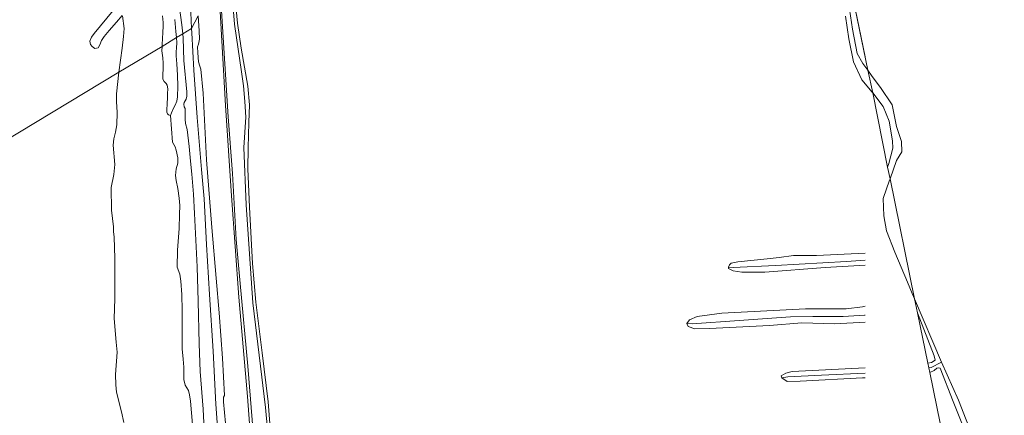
# Model space of a CAD drawing. Header units: metres. Extents: x 103671 to 105190, y 427150 to 429171.
# Tile 316 of 320: x 104928 to 105180, y 428403 to 428504. Entities that reach past the tile are written whole.
import ezdxf

# ---------------------------------------------------------------- set-up
doc = ezdxf.new("R2010")
doc.units = ezdxf.units.M
for name, color, linetype, lineweight in [('B-WE-GR-GRAS-GV', 253, 'Continuous', 13), ('B-WE-GW-TALUD_KRUIN-G', 253, 'Continuous', 18), ('B-WE-OG-TERREIN_ONBEGROEID_ZAND-GV', 253, 'Continuous', 18), ('B-WE-OG-WATER-GV', 253, 'Continuous', 18), ('B-WE-OG-WATER_SLIK-GV', 253, 'Continuous', 18), ('B-WE-VH-OPENVERHARDING-GV', 253, 'Continuous', 18)]:
    doc.layers.add(name, color=color, linetype=linetype, lineweight=lineweight)

msp = doc.modelspace()

# ---------------------------------------------------------------- linework, layer by layer
at = {"layer": 'B-WE-GR-GRAS-GV', "flags": 128}
msp.add_lwpolyline([(104971.582, 428501.921), (104971.317, 428508.106), (104971.255, 428511.512), (104971.043, 428512.252), (104970.471, 428512.78), (104969.785, 428512.902), (104968.953, 428512.798), (104968.405, 428512.273), (104968.298, 428510.83), (104968.215, 428509.109), (104969.098, 428502.856), (104969.318, 428500.556)], close=True, dxfattribs=at)
for points in [[(104967.309, 428504.243), (104967.52, 428501.131), (104967.754, 428499.651), (104969.318, 428500.556), (104969.098, 428502.856), (104968.215, 428509.109)], [(104971.317, 428508.106), (104971.582, 428501.921), (104973.239, 428505.201)], [(104980.283, 428400.727), (104979.766, 428406.229), (104979.758, 428407.362), (104979.99, 428407.784), (104979.478, 428417.402), (104978.632, 428428.99), (104977.91, 428437.92), (104976.797, 428450.886), (104975.409, 428468.272), (104974.532, 428485.355), (104973.944, 428491.519), (104973.689, 428492.232), (104973.397, 428493.38), (104973.157, 428495.696), (104973.099, 428497.201), (104973.343, 428497.925), (104973.651, 428499.207), (104973.559, 428501.351), (104973.239, 428505.201), (104971.582, 428501.921), (104971.63, 428500.816), (104972.185, 428491.272), (104972.998, 428479.113), (104974.107, 428465.81), (104974.804, 428458.272), (104975.401, 428446.507), (104976.172, 428433.685), (104977.102, 428419.213), (104977.828, 428405.563), (104978.907, 428390.313)], [(104974.983, 428395.514), (104974.508, 428404.306), (104973.779, 428413.951), (104973.5, 428421.046), (104973.253, 428431.984), (104973.006, 428440.813), (104972.307, 428454.531), (104972.046, 428459.486), (104971.688, 428464.613), (104971.323, 428467.911), (104970.969, 428471.655), (104970.475, 428476.062), (104970.063, 428477.592), (104969.966, 428478.721), (104969.978, 428480.699), (104969.913, 428481.452), (104969.695, 428481.878), (104969.557, 428482.526), (104969.705, 428482.918), (104970.225, 428483.77), (104970.403, 428484.576), (104970.323, 428485.706), (104969.615, 428493.754), (104969.423, 428499.456), (104969.318, 428500.556), (104967.754, 428499.651), (104967.768, 428498.252), (104967.724, 428496.973), (104967.616, 428495.961), (104967.609, 428494.959), (104967.806, 428492.9), (104967.965, 428489.986), (104968.079, 428487.108), (104968.008, 428484.368), (104967.823, 428483.313), (104967.337, 428482.292), (104966.903, 428481.304), (104966.394, 428480.328), (104966.184, 428479.594), (104966.685, 428472.82), (104967.357, 428471.578), (104967.668, 428470.691), (104968.056, 428468.803), (104968.093, 428467.385), (104967.614, 428465.949), (104967.458, 428464.251), (104967.636, 428462.947), (104968.068, 428460.884), (104968.392, 428458.426), (104968.531, 428456.583), (104968.507, 428454.226), (104968.391, 428450.647), (104967.946, 428445.084), (104967.917, 428440.761), (104968.532, 428438.9), (104968.843, 428437.181), (104969.049, 428433.759), (104969.151, 428429.637), (104969.177, 428419.79), (104969.454, 428417.161), (104969.583, 428415.07), (104969.616, 428411.951), (104969.967, 428410.472), (104970.777, 428409.113), (104971.085, 428408.027), (104971.282, 428406.33), (104971.836, 428400.348)], [(104978.907, 428390.313), (104977.828, 428405.563), (104977.102, 428419.213), (104976.172, 428433.685), (104975.401, 428446.507), (104974.804, 428458.272), (104974.107, 428465.81), (104972.998, 428479.113), (104972.185, 428491.272), (104971.63, 428500.816), (104971.582, 428501.921), (104969.318, 428500.556), (104969.423, 428499.456), (104969.615, 428493.754), (104970.323, 428485.706), (104970.403, 428484.576), (104970.225, 428483.77), (104969.705, 428482.918), (104969.557, 428482.526), (104969.695, 428481.878), (104969.913, 428481.452), (104969.978, 428480.699), (104969.966, 428478.721), (104970.063, 428477.592), (104970.475, 428476.062), (104970.969, 428471.655), (104971.323, 428467.911), (104971.688, 428464.613), (104972.046, 428459.486), (104972.307, 428454.531), (104973.006, 428440.813), (104973.253, 428431.984), (104973.5, 428421.046), (104973.779, 428413.951), (104974.508, 428404.306), (104974.983, 428395.514)]]:
    msp.add_lwpolyline(points, dxfattribs=at)
at = {"layer": 'B-WE-GW-TALUD_KRUIN-G', "flags": 128}
for points in [[(104969.318, 428500.556), (104969.098, 428502.856), (104968.215, 428509.109), (104968.298, 428510.83), (104968.405, 428512.273), (104968.953, 428512.798), (104969.785, 428512.902), (104970.471, 428512.78), (104971.043, 428512.252), (104971.255, 428511.512), (104971.317, 428508.106), (104971.582, 428501.921)], [(104971.582, 428501.921), (104971.63, 428500.816), (104972.185, 428491.272), (104972.998, 428479.113), (104974.107, 428465.81), (104974.804, 428458.272), (104975.401, 428446.507), (104976.172, 428433.685), (104977.102, 428419.213), (104977.828, 428405.563), (104978.907, 428390.313), (104979.709, 428377.299), (104980.612, 428365.389), (104981.347, 428355.267), (104981.987, 428345.72), (104982.603, 428336.632), (104983.369, 428324.755), (104984.014, 428315.163), (104984.855, 428302.933), (104985.366, 428291.764), (104986.549, 428274.491)]]:
    msp.add_lwpolyline(points, dxfattribs=at)
at = {"layer": 'B-WE-OG-TERREIN_ONBEGROEID_ZAND-GV', "flags": 128}
for points in [[(104953.878, 428505.141), (104954.28, 428501.903), (104954.115, 428499.859), (104953.825, 428496.912), (104952.971, 428490.704), (104964.017, 428497.322), (104964.048, 428497.901), (104964.161, 428499.319), (104964.21, 428501.023), (104964.286, 428502.438), (104964.3, 428503.498), (104964.126, 428505.218)], [(104971.836, 428400.348), (104971.282, 428406.33), (104971.085, 428408.027), (104970.777, 428409.113), (104969.967, 428410.472), (104969.616, 428411.951), (104969.583, 428415.07), (104969.454, 428417.161), (104969.177, 428419.79), (104969.151, 428429.637), (104969.049, 428433.759), (104968.843, 428437.181), (104968.532, 428438.9), (104967.917, 428440.761), (104967.946, 428445.084), (104968.391, 428450.647), (104968.507, 428454.226), (104968.531, 428456.583), (104968.392, 428458.426), (104968.068, 428460.884), (104967.636, 428462.947), (104967.458, 428464.251), (104967.614, 428465.949), (104968.093, 428467.385), (104968.056, 428468.803), (104967.668, 428470.691), (104967.357, 428471.578), (104966.685, 428472.82), (104966.184, 428479.594), (104965.626, 428479.762), (104965.398, 428480.025), (104965.238, 428480.454), (104965.205, 428480.999), (104965.311, 428482.678), (104965.383, 428484.165), (104965.446, 428485.29), (104965.469, 428486.497), (104965.322, 428487.392), (104965.061, 428487.801), (104964.745, 428488.13), (104964.533, 428488.364), (104964.234, 428488.959), (104964.212, 428490.193), (104964.332, 428491.504), (104964.315, 428493.034), (104964.198, 428494.387), (104963.955, 428496.181), (104964.017, 428497.322), (104952.971, 428490.704), (104952.382, 428485.159), (104952.363, 428483.212), (104952.511, 428480.424), (104952.402, 428477.226), (104952.045, 428475.338), (104951.617, 428473.65), (104951.483, 428472.023), (104951.873, 428467.066), (104951.641, 428464.456), (104950.97, 428461.192), (104951.06, 428455.315), (104951.568, 428451.032), (104951.569, 428449.904), (104951.779, 428448.447), (104951.925, 428443.041), (104951.899, 428432.611), (104951.781, 428427.561), (104952.252, 428421.506), (104952.503, 428418.935), (104952.093, 428413.193), (104952.199, 428410.525), (104952.325, 428408.675), (104953.643, 428403.647), (104954.194, 428400.869)]]:
    msp.add_lwpolyline(points, dxfattribs=at)
at = {"layer": 'B-WE-OG-WATER-GV', "flags": 128}
for points in [[(104849.159, 428576.388), (104867.453, 428439.099), (104952.971, 428490.704), (104953.825, 428496.912), (104954.115, 428499.859), (104954.28, 428501.903), (104953.878, 428505.141)], [(105144.15, 428536.47), (105140.132, 428537.572), (105135.171, 428538.476), (105144.15, 428494.655)], [(104991.909, 428389.939), (104990.557, 428404.752), (104987.295, 428431.568), (104985.573, 428456.756), (104984.997, 428471.395), (104985.448, 428479.198), (104985.266, 428483.185), (104984.878, 428487.234), (104984.373, 428490.793), (104982.564, 428503.005), (104982.124, 428508.243)], [(104953.814, 428505.247), (104952.338, 428503.556), (104950.436, 428501.396), (104949.152, 428499.876), (104948.473, 428498.856), (104948.081, 428497.711), (104947.656, 428496.936), (104946.806, 428496.842), (104946.112, 428497.29), (104945.69, 428497.804), (104945.548, 428498.719), (104945.957, 428499.672), (104946.6, 428500.646), (104951.517, 428506.54)], [(104979.228, 428506.495), (104980.998, 428479.292), (104982.098, 428464.744), (104983.011, 428447.854), (104984.041, 428436.55), (104986.013, 428415.308), (104987.494, 428396.319)], [(104954.194, 428400.869), (104953.643, 428403.647), (104952.325, 428408.675), (104952.199, 428410.525), (104952.093, 428413.193), (104952.503, 428418.935), (104952.252, 428421.506), (104951.781, 428427.561), (104951.899, 428432.611), (104951.925, 428443.041), (104951.779, 428448.447), (104951.569, 428449.904), (104951.568, 428451.032), (104951.06, 428455.315), (104950.97, 428461.192), (104951.641, 428464.456), (104951.873, 428467.066), (104951.483, 428472.023), (104951.617, 428473.65), (104952.045, 428475.338), (104952.402, 428477.226), (104952.511, 428480.424), (104952.363, 428483.212), (104952.382, 428485.159), (104952.971, 428490.704), (104867.453, 428439.099)]]:
    msp.add_lwpolyline(points, dxfattribs=at)
for points in [[(105135.171, 428538.476), (105124.503, 428540.421), (105084.999, 428544.817), (105055.341, 428547.794), (105053.955, 428548.19), (105053.44, 428548.564), (105052.359, 428550.631), (105003.438, 428521.106), (105009.315, 428519.839), (105014.051, 428519.696), (105025.763, 428520.019), (105036.327, 428518.44), (105059.626, 428517.332), (105075.847, 428515.824), (105099.728, 428512.764), (105110.936, 428511.723), (105129, 428511.271), (105135.711, 428510.328), (105138.118, 428509.636), (105140.148, 428506.91), (105140.932, 428501.798), (105142.165, 428495.481), (105143.628, 428492.913), (105144.854, 428491.218)], [(105156.87, 428432.574), (105150.564, 428463.351), (105150.449, 428463.023), (105148.764, 428458.301), (105148.971, 428453.912), (105149.701, 428450.019), (105151.825, 428444.576), (105155.039, 428436.906), (105156.276, 428433.971)]]:
    msp.add_lwpolyline(points, close=True, dxfattribs=at)
at = {"layer": 'B-WE-OG-WATER_SLIK-GV', "flags": 128}
for points in [[(104982.124, 428508.243), (104982.564, 428503.005), (104984.373, 428490.793), (104984.878, 428487.234), (104985.266, 428483.185), (104985.448, 428479.198), (104984.997, 428471.395), (104985.573, 428456.756), (104987.295, 428431.568), (104990.557, 428404.752), (104991.909, 428389.939)], [(104982.821, 428508.664), (104983.306, 428503.317), (104984.288, 428496.922), (104985.998, 428487.105), (104986.405, 428482.356), (104986.271, 428477.815), (104986.049, 428471.37), (104986.023, 428465.988), (104986.402, 428456.111), (104987.174, 428441.648), (104988.06, 428431.742), (104988.934, 428424.922), (104989.696, 428418.778), (104991.209, 428406.201), (104992.943, 428384.112)], [(104992.943, 428384.112), (104991.209, 428406.201), (104989.696, 428418.778), (104988.934, 428424.922), (104988.06, 428431.742), (104987.174, 428441.648), (104986.402, 428456.111), (104986.023, 428465.988), (104986.049, 428471.37), (104986.271, 428477.815), (104986.405, 428482.356), (104985.998, 428487.105), (104984.288, 428496.922), (104983.306, 428503.317), (104982.821, 428508.664)], [(104973.239, 428505.201), (104973.559, 428501.351), (104973.651, 428499.207), (104973.343, 428497.925), (104973.099, 428497.201), (104973.157, 428495.696), (104973.397, 428493.38), (104973.689, 428492.232), (104973.944, 428491.519), (104974.532, 428485.355), (104975.409, 428468.272), (104976.797, 428450.886), (104977.91, 428437.92), (104978.632, 428428.99), (104979.478, 428417.402), (104979.99, 428407.784), (104979.758, 428407.362), (104979.766, 428406.229), (104980.283, 428400.727)], [(104988.244, 428376.398), (104985.91, 428407.587), (104983.655, 428433.025), (104981.838, 428459.023), (104980.281, 428482.21), (104979.068, 428503.278), (104978.885, 428506.288)], [(104978.885, 428506.288), (104979.068, 428503.278), (104980.281, 428482.21), (104981.838, 428459.023), (104983.655, 428433.025), (104985.91, 428407.587), (104988.244, 428376.398)], [(104987.494, 428396.319), (104986.013, 428415.308), (104984.041, 428436.55), (104983.011, 428447.854), (104982.098, 428464.744), (104980.998, 428479.292), (104979.228, 428506.495)], [(105139.134, 428505.083), (105140.022, 428499.239), (105141.171, 428493.353), (105143.301, 428488.774), (105146.008, 428485.587), (105146.129, 428485.445), (105144.854, 428491.218), (105143.628, 428492.913), (105142.165, 428495.481), (105140.932, 428501.798), (105140.148, 428506.91)], [(105144.15, 428487.775), (105143.301, 428488.774), (105141.171, 428493.353), (105140.022, 428499.239), (105139.134, 428505.083)], [(105144.15, 428441.207), (105133.98, 428440.675), (105118.516, 428439.412), (105112.627, 428439.421), (105110.376, 428439.775), (105109.166, 428440.379), (105109.17, 428440.701), (105109.44, 428441.303), (105109.887, 428441.728), (105111.589, 428442.131), (105119.087, 428442.872), (105122.148, 428443.198), (105125.837, 428443.708), (105131.694, 428443.696), (105144.15, 428444.284)], [(105144.15, 428442.515), (105139.433, 428442.17), (105121.237, 428441.161), (105110.405, 428440.683), (105109.17, 428440.701), (105109.166, 428440.379), (105110.376, 428439.775), (105112.627, 428439.421), (105118.516, 428439.412), (105133.98, 428440.675), (105144.15, 428441.207)], [(105144.15, 428444.284), (105131.694, 428443.696), (105125.837, 428443.708), (105122.148, 428443.198), (105119.087, 428442.872), (105111.589, 428442.131), (105109.887, 428441.728), (105109.44, 428441.303), (105109.17, 428440.701), (105110.405, 428440.683), (105121.237, 428441.161), (105139.433, 428442.17), (105144.15, 428442.515)], [(105144.15, 428430.747), (105143.475, 428430.518), (105139.334, 428430.034), (105128.943, 428430.01), (105107.442, 428428.969), (105101.146, 428428.107), (105099.194, 428427.232), (105098.501, 428426.303), (105099.826, 428426.239), (105111.922, 428427.024), (105125.098, 428428.005), (105130.743, 428428.062), (105138.554, 428428.055), (105144.049, 428428.401), (105144.15, 428428.428)], [(105144.15, 428426.587), (105136.378, 428426.24), (105127.991, 428426.486), (105119.655, 428425.77), (105104.276, 428424.997), (105100.549, 428424.935), (105098.793, 428425.524), (105098.501, 428426.303), (105099.194, 428427.232), (105101.146, 428428.107), (105107.442, 428428.969), (105128.943, 428430.01), (105139.334, 428430.034), (105143.475, 428430.518), (105144.15, 428430.747)], [(105144.15, 428428.428), (105144.049, 428428.401), (105138.554, 428428.055), (105130.743, 428428.062), (105125.098, 428428.005), (105111.922, 428427.024), (105099.826, 428426.239), (105098.501, 428426.303), (105098.793, 428425.524), (105100.549, 428424.935), (105104.276, 428424.997), (105119.655, 428425.77), (105127.991, 428426.486), (105136.378, 428426.24), (105144.15, 428426.587)], [(105144.15, 428414.959), (105125.495, 428413.948), (105123.822, 428413.579), (105122.692, 428412.871), (105122.832, 428412.368), (105124.357, 428412.593), (105133.006, 428413.06), (105144.15, 428413.565)], [(105144.15, 428412.354), (105143.495, 428412.34), (105127.57, 428411.52), (105124.203, 428411.392), (105122.832, 428412.368), (105122.692, 428412.871), (105123.822, 428413.579), (105125.495, 428413.948), (105144.15, 428414.959)], [(105172.063, 428396.582), (105168.13, 428406.603), (105163.767, 428416.328), (105161.14, 428415.023), (105160.479, 428414.959), (105160.727, 428413.749), (105160.781, 428413.76), (105161.895, 428414.273), (105162.522, 428414.842), (105163.062, 428414.92), (105163.427, 428414.791), (105166.728, 428406.323), (105169.144, 428400.288)], [(105144.15, 428413.565), (105133.006, 428413.06), (105124.357, 428412.593), (105122.832, 428412.368), (105124.203, 428411.392), (105127.57, 428411.52), (105143.495, 428412.34), (105144.15, 428412.354)]]:
    msp.add_lwpolyline(points, dxfattribs=at)
for points in [[(105150.564, 428463.351), (105152.229, 428468.114), (105153.57, 428470.31), (105153.462, 428472.995), (105152.262, 428476.803), (105151.094, 428482.366), (105148.158, 428486.81), (105145.979, 428489.662), (105144.854, 428491.218), (105146.129, 428485.445), (105148.811, 428481.943), (105150.324, 428478.179), (105151.178, 428473.104), (105151.308, 428471.217), (105150.258, 428467.33), (105149.949, 428466.35)], [(105149.949, 428466.35), (105150.258, 428467.33), (105151.308, 428471.217), (105151.178, 428473.104), (105150.324, 428478.179), (105148.811, 428481.943), (105146.129, 428485.445)], [(105163.767, 428416.328), (105156.87, 428432.574), (105157.604, 428428.992), (105161.895, 428417.974), (105162.151, 428416.87), (105161.17, 428416.302), (105160.235, 428416.148), (105160.479, 428414.959), (105161.14, 428415.023)], [(105160.235, 428416.148), (105161.17, 428416.302), (105162.151, 428416.87), (105161.895, 428417.974), (105157.604, 428428.992)], [(105168.81, 428374.297), (105173.311, 428374.615), (105178.059, 428375.151), (105179.19, 428375.473), (105179.829, 428376.269), (105179.848, 428377.557), (105179.665, 428379.311), (105177.971, 428382.544), (105172.905, 428390.958), (105170.845, 428395.093), (105169.144, 428400.288), (105166.728, 428406.323), (105163.427, 428414.791), (105163.062, 428414.92), (105162.522, 428414.842), (105161.895, 428414.273), (105160.781, 428413.76), (105160.727, 428413.749)]]:
    msp.add_lwpolyline(points, close=True, dxfattribs=at)
at = {"layer": 'B-WE-VH-OPENVERHARDING-GV', "flags": 128}
for points in [[(104951.517, 428506.54), (104946.6, 428500.646), (104945.957, 428499.672), (104945.548, 428498.719), (104945.69, 428497.804), (104946.112, 428497.29), (104946.806, 428496.842), (104947.656, 428496.936), (104948.081, 428497.711), (104948.473, 428498.856), (104949.152, 428499.876), (104950.436, 428501.396), (104952.338, 428503.556), (104953.814, 428505.247)], [(104964.126, 428505.218), (104964.3, 428503.498), (104964.286, 428502.438), (104964.21, 428501.023), (104964.161, 428499.319), (104964.048, 428497.901), (104964.017, 428497.322), (104967.754, 428499.651), (104967.52, 428501.131), (104967.309, 428504.243)]]:
    msp.add_lwpolyline(points, dxfattribs=at)
msp.add_lwpolyline([(104967.609, 428494.959), (104967.616, 428495.961), (104967.724, 428496.973), (104967.768, 428498.252), (104967.754, 428499.651), (104964.017, 428497.322), (104963.955, 428496.181), (104964.198, 428494.387), (104964.315, 428493.034), (104964.332, 428491.504), (104964.212, 428490.193), (104964.234, 428488.959), (104964.533, 428488.364), (104964.745, 428488.13), (104965.061, 428487.801), (104965.322, 428487.392), (104965.469, 428486.497), (104965.446, 428485.29), (104965.383, 428484.165), (104965.311, 428482.678), (104965.205, 428480.999), (104965.238, 428480.454), (104965.398, 428480.025), (104965.626, 428479.762), (104966.184, 428479.594), (104966.394, 428480.328), (104966.903, 428481.304), (104967.337, 428482.292), (104967.823, 428483.313), (104968.008, 428484.368), (104968.079, 428487.108), (104967.965, 428489.986), (104967.806, 428492.9)], close=True, dxfattribs=at)

doc.saveas('drawing.dxf')
